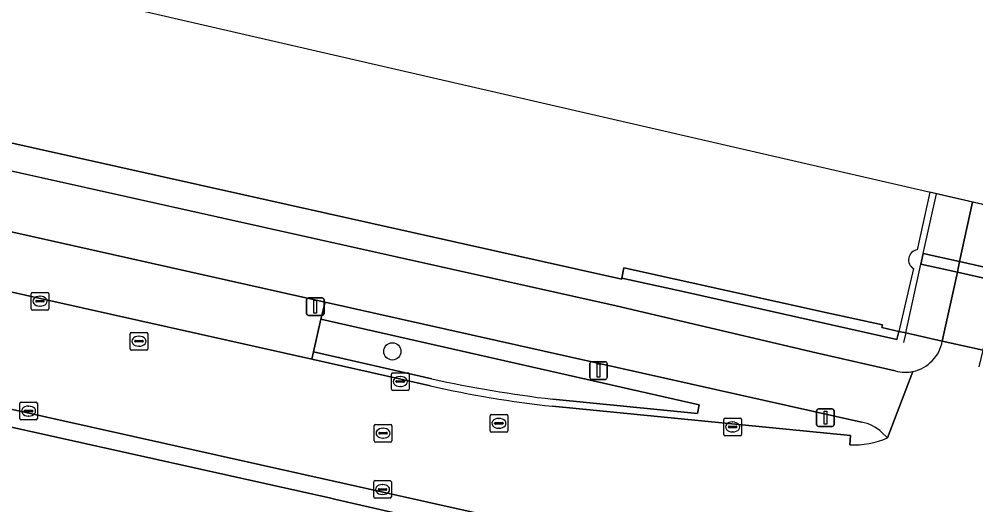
# Model space of a CAD drawing. Extents: x 161771 to 163125, y 382475 to 383179.
# Drawn here: x 163029.2 to 163083.4, y 382866.7 to 382894.3 of the extents above; entities that cross this region are included whole.
import ezdxf

# ---------------------------------------------------------------- set-up
doc = ezdxf.new("R2010")
doc.units = 0
for name, color, linetype in [('IMGEO_Boom', 7, 'Continuous'), ('IMGEO_Dek', 7, 'Continuous'), ('IMGEO_Erf', 7, 'Continuous'), ('IMGEO_Fietspad_gesloten', 7, 'Continuous'), ('IMGEO_Groenvoorziening', 7, 'Continuous'), ('IMGEO_Hek', 7, 'Continuous'), ('IMGEO_Kademuur', 7, 'Continuous'), ('IMGEO_Kolk', 7, 'Continuous'), ('IMGEO_Lichtmast', 7, 'Continuous'), ('IMGEO_Parkeervlak_open', 7, 'Continuous'), ('IMGEO_Pijler', 7, 'Continuous'), ('IMGEO_Rijbaan_lokaal_gesloten', 7, 'Continuous'), ('IMGEO_Rioolput', 7, 'Continuous'), ('IMGEO_Voetpad_open', 7, 'Continuous'), ('IMGEO_Waterloop', 7, 'Continuous')]:
    doc.layers.add(name, color=color, linetype=linetype)

msp = doc.modelspace()

# ---------------------------------------------------------------- linework, layer by layer
at = {"layer": 'IMGEO_Boom'}
msp.add_circle((163050.337, 382875.449), 0.489, dxfattribs=at)
at = {"layer": 'IMGEO_Dek'}
for points in [[(163093.814, 382881.481), (163080.805, 382884.475), (163080.805, 382884.475), (163080.082, 382881.211)], [(163079.881, 382880.144), (163079.046, 382876.582), (163079.44, 382876.495), (163081.514, 382876.037), (163083.917, 382875.506), (163090.124, 382874.134), (163091.756, 382873.773), (163092.1, 382873.697), (163092.903, 382877.253)]]:
    msp.add_lwpolyline(points, dxfattribs=at)
msp.add_arc((163080.179, 382880.64), 0.579, 99.6419, 239.0215, dxfattribs=at)
at = {"layer": 'IMGEO_Erf'}
msp.add_lwpolyline([(163061.412, 382814.026), (163064.346, 382823.445), (163069.824, 382841.283), (163069.602, 382841.37), (163075.193, 382860.358), (163064.263, 382862.864), (163064.295, 382863.139), (163047.061, 382867.073), (163046.767, 382867.138), (163010.167, 382875.273), (162971.615, 382883.572), (162969.292, 382881.917), (162968.71, 382879.176), (162960.921, 382880.881)], dxfattribs=at)
at = {"layer": 'IMGEO_Fietspad_gesloten'}
for points in [[(163078.832, 382874.349), (163074.368, 382875.36), (163063.024, 382878.031), (162982.112, 382896.093), (162862.311, 382922.904), (162786.206, 382939.932), (162692.17, 382961.036)], [(162804.398, 382932.442), (162845.301, 382923.283), (162851.076, 382921.99), (162862.057, 382919.531), (162886.172, 382914.137), (162909.43, 382908.935), (162935.452, 382903.114), (162941.201, 382901.829), (162952.795, 382899.236), (162958.564, 382897.945), (162970.349, 382895.309), (162981.504, 382892.814), (163046.532, 382878.242), (163076.926, 382871.431)], [(163078.089, 382870.853), (163078.405, 382870.538), (163079.848, 382874.313)]]:
    msp.add_lwpolyline(points, dxfattribs=at)
msp.add_lwpolyline([(163085.65, 382883.36), (163083.232, 382883.917), (163082.49, 382880.538), (163082.367, 382879.948), (163081.514, 382876.037), (163083.822, 382875.527), (163084.569, 382878.855), (163084.575, 382878.877), (163085.027, 382880.564)], close=True, dxfattribs=at)
for centre, radius, start, end in [((163079.425, 382876.471), 2.203, 254.3743, 268.87), ((163079.406, 382876.459), 2.191, 269.3837, 281.6478), ((163076.532, 382869.179), 2.286, 47.0732, 80.0729)]:
    msp.add_arc(centre, radius, start, end, dxfattribs=at)
at = {"layer": 'IMGEO_Groenvoorziening'}
for points in [[(163059.436, 382872.735), (163067.63, 382871.926), (163067.731, 382872.412), (163046.288, 382877.267), (163045.866, 382875.415)], [(163045.866, 382875.415), (163052.566, 382873.888)]]:
    msp.add_lwpolyline(points, dxfattribs=at)
msp.add_arc((163067.901, 382944.218), 71.983, 257.69931, 263.24624, dxfattribs=at)
at = {"layer": 'IMGEO_Hek'}
for points in [[(163079.44, 382876.495), (163080.298, 382880.396), (163080.43, 382880.995), (163081.177, 382884.39)], [(163078.121, 382876.946), (163074.981, 382877.642)], [(163078.09, 382876.796), (163078.121, 382876.946)], [(163079.046, 382876.582), (163078.09, 382876.796)], [(163079.44, 382876.495), (163079.32, 382875.949)]]:
    msp.add_lwpolyline(points, dxfattribs=at)
at = {"layer": 'IMGEO_Kademuur'}
msp.add_lwpolyline([(163063.558, 382880.173), (163063.458, 382880.196), (163063.344, 382879.609), (163066.889, 382878.818), (163078.939, 382876.124), (163079.046, 382876.582), (163078.09, 382876.796), (163078.121, 382876.946), (163074.981, 382877.642)], close=True, dxfattribs=at)
msp.add_lwpolyline([(163092.1, 382873.697), (163091.756, 382873.773), (163089.997, 382874.162), (163084.874, 382875.294), (163083.822, 382875.527), (163081.514, 382876.037), (163079.44, 382876.495), (163079.046, 382876.582)], dxfattribs=at)
at = {"layer": 'IMGEO_Kolk'}
for p, q in [((163029.861, 382877.869), (163029.861, 382878.721)), ((163029.936, 382878.795), (163030.788, 382878.795)), ((163030.349, 382878.575), (163030.374, 382878.575)), ((163030.862, 382878.721), (163030.862, 382877.869)), ((163030.12, 382878.289), (163030.12, 382878.301)), ((163030.558, 382878.252), (163030.16, 382878.252)), ((163030.163, 382878.338), (163030.561, 382878.338)), ((163030.372, 382878.015), (163030.347, 382878.015)), ((163030.604, 382878.301), (163030.604, 382878.289)), ((163030.788, 382877.795), (163029.936, 382877.795)), ((163050.359, 382874.237), (163051.211, 382874.237)), ((163050.284, 382873.311), (163050.284, 382874.163)), ((163050.543, 382873.731), (163050.543, 382873.743)), ((163050.981, 382873.694), (163050.583, 382873.694)), ((163050.586, 382873.78), (163050.984, 382873.78)), ((163050.772, 382874.017), (163050.797, 382874.017)), ((163051.027, 382873.743), (163051.027, 382873.731)), ((163051.285, 382874.163), (163051.285, 382873.311)), ((163051.211, 382873.237), (163050.359, 382873.237)), ((163050.795, 382873.457), (163050.77, 382873.457)), ((163029.285, 382872.563), (163030.137, 382872.563)), ((163029.21, 382871.637), (163029.21, 382872.489)), ((163029.469, 382872.057), (163029.469, 382872.069)), ((163029.907, 382872.02), (163029.509, 382872.02)), ((163029.512, 382872.106), (163029.91, 382872.106)), ((163029.698, 382872.343), (163029.723, 382872.343)), ((163029.953, 382872.069), (163029.953, 382872.057)), ((163030.211, 382872.489), (163030.211, 382871.637)), ((163030.137, 382871.563), (163029.285, 382871.563)), ((163029.721, 382871.783), (163029.696, 382871.783)), ((163069.126, 382870.739), (163069.126, 382871.591)), ((163069.201, 382871.665), (163070.053, 382871.665)), ((163070.127, 382871.591), (163070.127, 382870.739)), ((163069.385, 382871.159), (163069.385, 382871.171)), ((163069.823, 382871.122), (163069.425, 382871.122)), ((163069.428, 382871.208), (163069.826, 382871.208)), ((163069.614, 382871.445), (163069.639, 382871.445)), ((163069.869, 382871.171), (163069.869, 382871.159)), ((163070.053, 382870.665), (163069.201, 382870.665)), ((163069.637, 382870.885), (163069.612, 382870.885)), ((163049.28, 382867.193), (163049.28, 382868.045)), ((163049.355, 382868.119), (163050.207, 382868.119)), ((163049.768, 382867.899), (163049.793, 382867.899)), ((163050.281, 382868.045), (163050.281, 382867.193)), ((163049.539, 382867.613), (163049.539, 382867.625)), ((163049.977, 382867.576), (163049.579, 382867.576)), ((163049.582, 382867.662), (163049.98, 382867.662)), ((163049.791, 382867.339), (163049.766, 382867.339)), ((163050.023, 382867.625), (163050.023, 382867.613)), ((163050.207, 382867.119), (163049.355, 382867.119))]:
    msp.add_line(p, q, dxfattribs=at)
for points in [[(163029.861, 382877.869), (163029.861, 382878.721)], [(163029.936, 382878.795), (163030.788, 382878.795)], [(163030.862, 382878.721), (163030.862, 382877.869)], [(163030.788, 382877.795), (163029.936, 382877.795)], [(163050.359, 382874.237), (163051.211, 382874.237)], [(163050.284, 382873.311), (163050.284, 382874.163)], [(163051.285, 382874.163), (163051.285, 382873.311)], [(163051.211, 382873.237), (163050.359, 382873.237)], [(163029.285, 382872.563), (163030.137, 382872.563)], [(163029.21, 382871.637), (163029.21, 382872.489)], [(163030.211, 382872.489), (163030.211, 382871.637)], [(163030.137, 382871.563), (163029.285, 382871.563)], [(163069.126, 382870.739), (163069.126, 382871.591)], [(163069.201, 382871.665), (163070.053, 382871.665)], [(163070.127, 382871.591), (163070.127, 382870.739)], [(163070.053, 382870.665), (163069.201, 382870.665)], [(163049.28, 382867.193), (163049.28, 382868.045)], [(163049.355, 382868.119), (163050.207, 382868.119)], [(163050.281, 382868.045), (163050.281, 382867.193)], [(163050.207, 382867.119), (163049.355, 382867.119)]]:
    msp.add_lwpolyline(points, dxfattribs=at)
for centre, radius, start, end in [((163029.938, 382878.719), 0.0765, 91.552, 178.448), ((163029.938, 382878.719), 0.0765, 91.552, 178.448), ((163030.786, 382878.719), 0.0765, 1.552, 88.448), ((163030.786, 382878.719), 0.0765, 1.552, 88.448), ((163030.16, 382878.298), 0.0403, 85.8775, 175.7526), ((163030.157, 382878.288), 0.0366, 178.938, 274.7102), ((163030.561, 382878.295), 0.043, 264.8664, 352.4533), ((163030.565, 382878.3), 0.0386, 1.7309, 96.639), ((163029.938, 382877.871), 0.0765, 181.552, 268.448), ((163029.938, 382877.871), 0.0765, 181.552, 268.448), ((163030.786, 382877.871), 0.0765, 271.552, 358.448), ((163030.786, 382877.871), 0.0765, 271.552, 358.448), ((163050.361, 382874.161), 0.0765, 91.552, 178.448), ((163050.361, 382874.161), 0.0765, 91.552, 178.448), ((163051.209, 382874.161), 0.0765, 1.552, 88.448), ((163051.209, 382874.161), 0.0765, 1.552, 88.448), ((163050.583, 382873.74), 0.0403, 85.8775, 175.7526), ((163050.58, 382873.73), 0.0366, 178.938, 274.7102), ((163050.984, 382873.737), 0.043, 264.8664, 352.4533), ((163050.988, 382873.742), 0.0386, 1.7309, 96.639), ((163050.361, 382873.313), 0.0765, 181.552, 268.448), ((163050.361, 382873.313), 0.0765, 181.552, 268.448), ((163051.209, 382873.313), 0.0765, 271.552, 358.448), ((163051.209, 382873.313), 0.0765, 271.552, 358.448), ((163029.287, 382872.487), 0.0765, 91.552, 178.448), ((163029.287, 382872.487), 0.0765, 91.552, 178.448), ((163030.135, 382872.487), 0.0765, 1.552, 88.448), ((163030.135, 382872.487), 0.0765, 1.552, 88.448), ((163029.509, 382872.066), 0.0403, 85.8775, 175.7526), ((163029.506, 382872.056), 0.0366, 178.938, 274.7102), ((163029.91, 382872.063), 0.043, 264.8664, 352.4533), ((163029.914, 382872.068), 0.0386, 1.7309, 96.639), ((163029.287, 382871.639), 0.0765, 181.552, 268.448), ((163029.287, 382871.639), 0.0765, 181.552, 268.448), ((163030.135, 382871.639), 0.0765, 271.552, 358.448), ((163030.135, 382871.639), 0.0765, 271.552, 358.448), ((163069.203, 382871.589), 0.0765, 91.552, 178.448), ((163069.203, 382871.589), 0.0765, 91.552, 178.448), ((163070.051, 382871.589), 0.0765, 1.552, 88.448), ((163070.051, 382871.589), 0.0765, 1.552, 88.448), ((163069.425, 382871.168), 0.0403, 85.8775, 175.7526), ((163069.422, 382871.158), 0.0366, 178.938, 274.7102), ((163069.826, 382871.165), 0.043, 264.8664, 352.4533), ((163069.83, 382871.17), 0.0386, 1.7309, 96.639), ((163069.203, 382870.741), 0.0765, 181.552, 268.448), ((163069.203, 382870.741), 0.0765, 181.552, 268.448), ((163070.051, 382870.741), 0.0765, 271.552, 358.448), ((163070.051, 382870.741), 0.0765, 271.552, 358.448), ((163049.357, 382868.043), 0.0765, 91.552, 178.448), ((163049.357, 382868.043), 0.0765, 91.552, 178.448), ((163050.205, 382868.043), 0.0765, 1.552, 88.448), ((163050.205, 382868.043), 0.0765, 1.552, 88.448), ((163049.357, 382867.195), 0.0765, 181.552, 268.448), ((163049.357, 382867.195), 0.0765, 181.552, 268.448), ((163049.579, 382867.622), 0.0403, 85.8775, 175.7526), ((163049.576, 382867.612), 0.0366, 178.938, 274.7102), ((163049.98, 382867.619), 0.043, 264.8664, 352.4533), ((163049.984, 382867.624), 0.0386, 1.7309, 96.639), ((163050.205, 382867.195), 0.0765, 271.552, 358.448), ((163050.205, 382867.195), 0.0765, 271.552, 358.448)]:
    msp.add_arc(centre, radius, start, end, dxfattribs=at)
for centre, major_axis, ratio, start_param, end_param in [((163030.348, 382878.295), (-0.387, 0.002), 0.722429, 4.712389, 7.853982), ((163030.373, 382878.295), (-0.39, 0.002), 0.717154, 1.570796, 4.712389), ((163050.771, 382873.737), (-0.387, 0.002), 0.722429, 4.712389, 7.853982), ((163050.796, 382873.737), (-0.39, 0.002), 0.717154, 1.570796, 4.712389), ((163029.697, 382872.063), (-0.387, 0.002), 0.722429, 4.712389, 7.853982), ((163029.722, 382872.063), (-0.39, 0.002), 0.717154, 1.570796, 4.712389), ((163069.613, 382871.165), (-0.387, 0.002), 0.722429, 4.712389, 7.853982), ((163069.638, 382871.165), (-0.39, 0.002), 0.717154, 1.570796, 4.712389), ((163049.767, 382867.619), (-0.387, 0.002), 0.722429, 4.712389, 7.853982), ((163049.792, 382867.619), (-0.39, 0.002), 0.717154, 1.570796, 4.712389)]:
    msp.add_ellipse(centre, major_axis=major_axis, ratio=ratio, start_param=start_param, end_param=end_param, dxfattribs=at)
at = {"layer": 'IMGEO_Lichtmast'}
for p, q in [((163045.474, 382877.586), (163045.474, 382878.386)), ((163045.474, 382878.386), (163045.474, 382877.586)), ((163045.574, 382878.486), (163046.364, 382878.486)), ((163046.364, 382878.486), (163045.574, 382878.486)), ((163046.464, 382878.386), (163046.464, 382877.586)), ((163046.464, 382877.586), (163046.464, 382878.386)), ((163046.364, 382877.486), (163045.574, 382877.486)), ((163045.574, 382877.486), (163046.364, 382877.486)), ((163061.527, 382873.959), (163061.527, 382874.759)), ((163061.527, 382874.759), (163061.527, 382873.959)), ((163061.627, 382874.859), (163062.417, 382874.859)), ((163062.417, 382874.859), (163061.627, 382874.859)), ((163062.517, 382874.759), (163062.517, 382873.959)), ((163062.517, 382873.959), (163062.517, 382874.759)), ((163062.417, 382873.859), (163061.627, 382873.859)), ((163061.627, 382873.859), (163062.417, 382873.859)), ((163074.388, 382871.291), (163074.388, 382872.091)), ((163074.388, 382872.091), (163074.388, 382871.291)), ((163074.488, 382872.191), (163075.278, 382872.191)), ((163075.278, 382872.191), (163074.488, 382872.191)), ((163075.378, 382872.091), (163075.378, 382871.291)), ((163075.378, 382871.291), (163075.378, 382872.091)), ((163075.278, 382871.191), (163074.488, 382871.191)), ((163074.488, 382871.191), (163075.278, 382871.191))]:
    msp.add_line(p, q, dxfattribs=at)
for points in [[(163045.894, 382878.361), (163046.044, 382878.361), (163046.044, 382877.611), (163045.894, 382877.611), (163045.894, 382878.361)], [(163061.947, 382874.734), (163062.097, 382874.734), (163062.097, 382873.984), (163061.947, 382873.984), (163061.947, 382874.734)], [(163074.808, 382872.066), (163074.958, 382872.066), (163074.958, 382871.316), (163074.808, 382871.316), (163074.808, 382872.066)]]:
    msp.add_lwpolyline(points, dxfattribs=at)
for centre, start, end in [((163045.574, 382878.386), 90, 180), ((163045.574, 382878.386), 90, 180), ((163046.364, 382878.386), 0, 90), ((163046.364, 382878.386), 360, 90), ((163045.574, 382877.586), 180, 270), ((163045.574, 382877.586), 180, 270), ((163046.364, 382877.586), 270, 0), ((163046.364, 382877.586), 270, 0), ((163061.627, 382874.759), 90, 180), ((163061.627, 382874.759), 90, 180), ((163062.417, 382874.759), 0, 90), ((163062.417, 382874.759), 360, 90), ((163061.627, 382873.959), 180, 270), ((163061.627, 382873.959), 180, 270), ((163062.417, 382873.959), 270, 0), ((163062.417, 382873.959), 270, 0), ((163074.488, 382872.091), 90, 180), ((163074.488, 382872.091), 90, 180), ((163075.278, 382872.091), 0, 90), ((163075.278, 382872.091), 360, 90), ((163074.488, 382871.291), 180, 270), ((163074.488, 382871.291), 180, 270), ((163075.278, 382871.291), 270, 0), ((163075.278, 382871.291), 270, 0)]:
    msp.add_arc(centre, 0.1, start, end, dxfattribs=at)
at = {"layer": 'IMGEO_Parkeervlak_open'}
msp.add_lwpolyline([(163046.532, 382878.242), (162981.504, 382892.814), (162981.311, 382891.765), (162980.903, 382889.926), (162980.817, 382889.526), (163045.764, 382875.003), (163045.866, 382875.415), (163046.288, 382877.267)], close=True, dxfattribs=at)
at = {"layer": 'IMGEO_Pijler'}
msp.add_lwpolyline([(163082.49, 382880.538), (163080.43, 382880.995), (163080.298, 382880.396), (163082.367, 382879.948), (163090.97, 382877.991), (163092.605, 382877.633), (163092.731, 382878.205), (163091.075, 382878.592)], close=True, dxfattribs=at)
at = {"layer": 'IMGEO_Rijbaan_lokaal_gesloten'}
for points in [[(162577.562, 382973.23), (162638.909, 382959.422), (162695.369, 382946.761), (162726.206, 382939.846), (162784.791, 382926.705), (162858.949, 382910.073), (162962.277, 382886.988), (162968.221, 382885.66), (163071.652, 382862.588)], [(163052.495, 382873.498), (163045.764, 382875.003), (162980.817, 382889.526), (162969.587, 382892.037), (162969.469, 382892.063), (162957.773, 382894.679), (162952.028, 382895.964), (162940.432, 382898.557), (162934.679, 382899.844), (162908.617, 382905.673), (162885.368, 382910.872), (162862.042, 382916.089), (162861.427, 382916.227), (162850.343, 382918.715), (162844.585, 382920.008), (162791.536, 382931.917)], [(163083.608, 382874.572), (163083.822, 382875.527), (163081.514, 382876.037)], [(163079.848, 382874.313), (163078.405, 382870.538)], [(163076.269, 382870.151), (163076.309, 382870.672), (163059.419, 382872.341)]]:
    msp.add_lwpolyline(points, dxfattribs=at)
for centre, radius, start, end in [((163079.411, 382876.402), 2.134, 281.8079, 350.1525), ((163065.244, 382928.494), 56.455, 256.9489, 264.0781), ((163076.509, 382874.914), 4.769, 267.1144, 293.4245)]:
    msp.add_arc(centre, radius, start, end, dxfattribs=at)
at = {"layer": 'IMGEO_Rioolput'}
for p, q in [((163035.47, 382875.598), (163035.47, 382876.45)), ((163035.545, 382876.524), (163036.397, 382876.524)), ((163036.471, 382876.45), (163036.471, 382875.598)), ((163035.729, 382876.018), (163035.729, 382876.03)), ((163036.167, 382875.981), (163035.769, 382875.981)), ((163035.772, 382876.067), (163036.17, 382876.067)), ((163035.958, 382876.304), (163035.983, 382876.304)), ((163036.213, 382876.03), (163036.213, 382876.018)), ((163036.397, 382875.524), (163035.545, 382875.524)), ((163035.981, 382875.744), (163035.956, 382875.744)), ((163055.876, 382870.942), (163055.876, 382871.794)), ((163055.951, 382871.868), (163056.803, 382871.868)), ((163056.364, 382871.648), (163056.389, 382871.648)), ((163056.877, 382871.794), (163056.877, 382870.942)), ((163049.31, 382870.382), (163049.31, 382871.234)), ((163049.385, 382871.308), (163050.237, 382871.308)), ((163049.798, 382871.088), (163049.823, 382871.088)), ((163050.311, 382871.234), (163050.311, 382870.382)), ((163056.135, 382871.362), (163056.135, 382871.374)), ((163056.573, 382871.325), (163056.175, 382871.325)), ((163056.178, 382871.411), (163056.576, 382871.411)), ((163056.387, 382871.088), (163056.362, 382871.088)), ((163056.619, 382871.374), (163056.619, 382871.362)), ((163049.569, 382870.802), (163049.569, 382870.814)), ((163050.007, 382870.765), (163049.609, 382870.765)), ((163049.612, 382870.851), (163050.01, 382870.851)), ((163049.821, 382870.528), (163049.796, 382870.528)), ((163050.053, 382870.814), (163050.053, 382870.802)), ((163056.803, 382870.868), (163055.951, 382870.868)), ((163050.237, 382870.308), (163049.385, 382870.308))]:
    msp.add_line(p, q, dxfattribs=at)
for points in [[(163035.47, 382875.598), (163035.47, 382876.45)], [(163035.545, 382876.524), (163036.397, 382876.524)], [(163036.471, 382876.45), (163036.471, 382875.598)], [(163036.397, 382875.524), (163035.545, 382875.524)], [(163055.876, 382870.942), (163055.876, 382871.794)], [(163055.951, 382871.868), (163056.803, 382871.868)], [(163056.877, 382871.794), (163056.877, 382870.942)], [(163049.31, 382870.382), (163049.31, 382871.234)], [(163049.385, 382871.308), (163050.237, 382871.308)], [(163050.311, 382871.234), (163050.311, 382870.382)], [(163056.803, 382870.868), (163055.951, 382870.868)], [(163050.237, 382870.308), (163049.385, 382870.308)]]:
    msp.add_lwpolyline(points, dxfattribs=at)
for centre, radius, start, end in [((163035.547, 382876.448), 0.0765, 91.552, 178.448), ((163035.547, 382876.448), 0.0765, 91.552, 178.448), ((163036.395, 382876.448), 0.0765, 1.552, 88.448), ((163036.395, 382876.448), 0.0765, 1.552, 88.448), ((163035.769, 382876.027), 0.0403, 85.8775, 175.7526), ((163035.766, 382876.017), 0.0366, 178.938, 274.7102), ((163036.17, 382876.024), 0.043, 264.8664, 352.4533), ((163036.174, 382876.029), 0.0386, 1.7309, 96.639), ((163035.547, 382875.6), 0.0765, 181.552, 268.448), ((163035.547, 382875.6), 0.0765, 181.552, 268.448), ((163036.395, 382875.6), 0.0765, 271.552, 358.448), ((163036.395, 382875.6), 0.0765, 271.552, 358.448), ((163055.953, 382871.792), 0.0765, 91.552, 178.448), ((163055.953, 382871.792), 0.0765, 91.552, 178.448), ((163056.801, 382871.792), 0.0765, 1.552, 88.448), ((163056.801, 382871.792), 0.0765, 1.552, 88.448), ((163049.387, 382871.232), 0.0765, 91.552, 178.448), ((163049.387, 382871.232), 0.0765, 91.552, 178.448), ((163050.235, 382871.232), 0.0765, 1.552, 88.448), ((163050.235, 382871.232), 0.0765, 1.552, 88.448), ((163055.953, 382870.944), 0.0765, 181.552, 268.448), ((163055.953, 382870.944), 0.0765, 181.552, 268.448), ((163056.175, 382871.371), 0.0403, 85.8775, 175.7526), ((163056.172, 382871.361), 0.0366, 178.938, 274.7102), ((163056.576, 382871.368), 0.043, 264.8664, 352.4533), ((163056.58, 382871.373), 0.0386, 1.7309, 96.639), ((163056.801, 382870.944), 0.0765, 271.552, 358.448), ((163056.801, 382870.944), 0.0765, 271.552, 358.448), ((163049.609, 382870.811), 0.0403, 85.8775, 175.7526), ((163049.606, 382870.801), 0.0366, 178.938, 274.7102), ((163050.01, 382870.808), 0.043, 264.8664, 352.4533), ((163050.014, 382870.813), 0.0386, 1.7309, 96.639), ((163049.387, 382870.384), 0.0765, 181.552, 268.448), ((163049.387, 382870.384), 0.0765, 181.552, 268.448), ((163050.235, 382870.384), 0.0765, 271.552, 358.448), ((163050.235, 382870.384), 0.0765, 271.552, 358.448)]:
    msp.add_arc(centre, radius, start, end, dxfattribs=at)
for centre, major_axis, ratio, start_param, end_param in [((163035.957, 382876.024), (-0.387, 0.002), 0.722429, 4.712389, 7.853982), ((163035.982, 382876.024), (-0.39, 0.002), 0.717154, 1.570796, 4.712389), ((163056.363, 382871.368), (-0.387, 0.002), 0.722429, 4.712389, 7.853982), ((163056.388, 382871.368), (-0.39, 0.002), 0.717154, 1.570796, 4.712389), ((163049.797, 382870.808), (-0.387, 0.002), 0.722429, 4.712389, 7.853982), ((163049.822, 382870.808), (-0.39, 0.002), 0.717154, 1.570796, 4.712389)]:
    msp.add_ellipse(centre, major_axis=major_axis, ratio=ratio, start_param=start_param, end_param=end_param, dxfattribs=at)
at = {"layer": 'IMGEO_Voetpad_open'}
for points in [[(162602.3, 382982.823), (162528.992, 382999.263), (162413.931, 383025.005), (162330.921, 383043.712), (162316.154, 383047.05), (162315.791, 383045.55), (162330.507, 383042.225), (162412.703, 383023.699), (162692.17, 382961.036), (162786.206, 382939.932), (162862.311, 382922.904), (162982.112, 382896.093), (163063.024, 382878.031), (163074.368, 382875.36), (163078.832, 382874.349)], [(163081.514, 382876.037), (163079.44, 382876.495), (163079.046, 382876.582), (163078.939, 382876.124), (163066.889, 382878.818), (163063.344, 382879.609), (163063.337, 382879.55), (162982.36, 382897.639), (162862.598, 382924.42), (162602.3, 382982.823)], [(163071.652, 382862.588), (162968.221, 382885.66), (162962.277, 382886.988), (162960.921, 382880.881), (162968.71, 382879.176), (162969.292, 382881.917), (162971.615, 382883.572)], [(163083.232, 382883.917), (163080.805, 382884.475), (163080.805, 382884.475), (163080.082, 382881.211)], [(162971.615, 382883.572), (163010.167, 382875.273), (163046.767, 382867.138), (163047.061, 382867.073), (163064.295, 382863.139), (163075.571, 382860.575), (163077.341, 382860.728)], [(163079.881, 382880.144), (163079.046, 382876.582), (163079.44, 382876.495), (163081.514, 382876.037), (163082.367, 382879.948), (163082.49, 382880.538), (163083.232, 382883.917)], [(163046.532, 382878.242), (163046.288, 382877.267), (163067.731, 382872.412), (163067.63, 382871.926), (163059.436, 382872.735)], [(163076.926, 382871.431), (163046.532, 382878.242)], [(163052.566, 382873.888), (163045.866, 382875.415), (163045.764, 382875.003), (163052.495, 382873.498)], [(163059.419, 382872.341), (163076.309, 382870.672), (163076.269, 382870.151)], [(163078.405, 382870.538), (163078.089, 382870.853)]]:
    msp.add_lwpolyline(points, dxfattribs=at)
for centre, radius, start, end in [((163080.179, 382880.64), 0.579, 99.6419, 239.0215), ((163079.411, 382876.402), 2.134, 281.8079, 350.1525), ((163079.425, 382876.471), 2.203, 254.3743, 268.87), ((163079.406, 382876.459), 2.191, 269.3837, 281.6478), ((163067.901, 382944.218), 71.983, 257.69931, 263.24624), ((163065.244, 382928.494), 56.455, 256.9489, 264.0781), ((163076.532, 382869.179), 2.286, 47.0732, 80.0729), ((163076.509, 382874.914), 4.769, 267.1144, 293.4245)]:
    msp.add_arc(centre, radius, start, end, dxfattribs=at)
at = {"layer": 'IMGEO_Waterloop'}
for points in [[(163125.436, 382874.202), (162549.091, 383006.865)], [(162982.36, 382897.639), (163063.337, 382879.55), (163063.344, 382879.609), (163063.458, 382880.196), (163063.558, 382880.173), (163074.981, 382877.642), (163078.121, 382876.946), (163078.09, 382876.796), (163079.046, 382876.582), (163079.44, 382876.495), (163081.514, 382876.037), (163083.822, 382875.527)]]:
    msp.add_lwpolyline(points, dxfattribs=at)
msp.add_lwpolyline([(163080.43, 382880.995), (163082.49, 382880.538), (163091.075, 382878.592), (163092.731, 382878.205), (163092.605, 382877.633), (163090.97, 382877.991), (163082.367, 382879.948), (163080.298, 382880.396)], close=True, dxfattribs=at)

doc.saveas('drawing.dxf')
